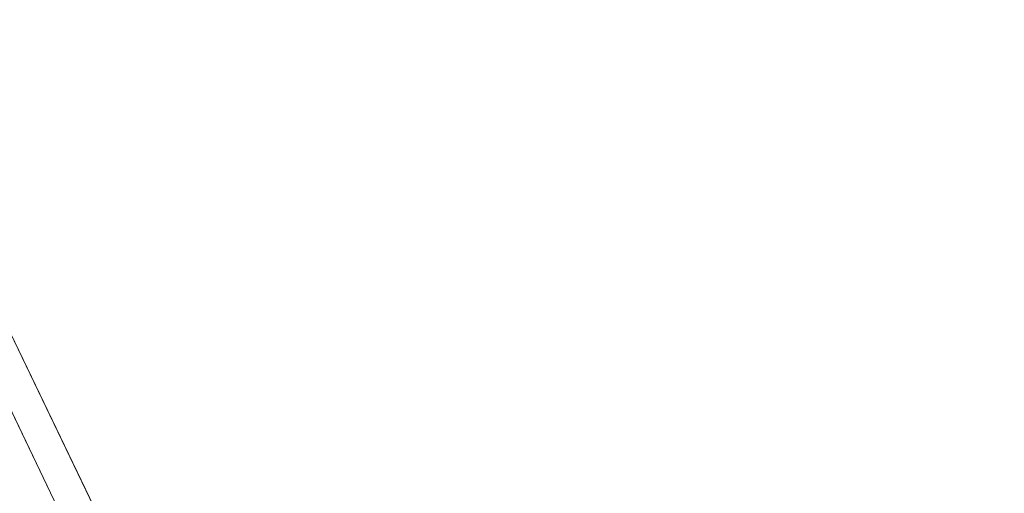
# Model space of a CAD drawing. Header units: metres. Extents: x 163628 to 167676, y 402708 to 405373.
# Tile 693 of 1056: x 166398.42 to 166400.72, y 404388.75 to 404389.86. Entities that reach past the tile are written whole.
import ezdxf

# ---------------------------------------------------------------- set-up
doc = ezdxf.new("R2010")
doc.units = ezdxf.units.M
for name, color, linetype, lineweight in [('X-CA190022.004-UO-BGT_Ondergrond$0$GE_203_VGOHaag_Lijn_GEM', 253, 'X-CA190022.004-UO-BGT_Ondergrond$0$Heg', 9), ('X-CA190022.004-UO-BGT_Ondergrond$0$GE_363_OWGBerm_openverharding_Vlak_GEM', 253, 'Continuous', 9), ('X-CA190022.004-UO-BGT_Ondergrond$0$GE_401_OTDErf_Vlak_GEM', 253, 'Continuous', 9), ('X-CA190022.004-UO-KAD_Percelen$0$B-WE-KG-GRENS_PERCEEL-GV', 150, 'Continuous', 9)]:
    doc.layers.add(name, color=color, linetype=linetype, lineweight=lineweight)
doc.linetypes.add('X-CA190022.004-UO-BGT_Ondergrond$0$Heg', pattern='A,5,-1.5,[2,dgnlstyle-meierijstad.shx,S=0.007937,R=45,X=0,Y=0],-1.5', length=8)

msp = doc.modelspace()

# ---------------------------------------------------------------- linework, layer by layer
at = {"layer": 'X-CA190022.004-UO-BGT_Ondergrond$0$GE_203_VGOHaag_Lijn_GEM'}
msp.add_line((166399.4, 404386.836), (166392.163, 404401.997), dxfattribs=at)
at = {"layer": 'X-CA190022.004-UO-BGT_Ondergrond$0$GE_363_OWGBerm_openverharding_Vlak_GEM', "flags": 128}
msp.add_lwpolyline([(166389.676, 404407.712), (166392.163, 404401.997), (166399.4, 404386.836)], dxfattribs=at)
at = {"layer": 'X-CA190022.004-UO-BGT_Ondergrond$0$GE_401_OTDErf_Vlak_GEM', "flags": 128}
msp.add_lwpolyline([(166399.4, 404386.836), (166392.163, 404401.997), (166389.676, 404407.712)], dxfattribs=at)
at = {"layer": 'X-CA190022.004-UO-KAD_Percelen$0$B-WE-KG-GRENS_PERCEEL-GV', "flags": 128}
msp.add_lwpolyline([(166388.877, 404376.557), (166406.027, 404384.829), (166405.577, 404384.637), (166405.111, 404384.49), (166404.632, 404384.389), (166404.147, 404384.336), (166403.658, 404384.33), (166403.172, 404384.372), (166402.692, 404384.461), (166402.223, 404384.597), (166401.768, 404384.777), (166401.334, 404385.001), (166400.923, 404385.266), (166400.542, 404385.571), (166400.19, 404385.911), (166399.875, 404386.284), (166399.597, 404386.686), (166399.36, 404387.114), (166391.798, 404402.829), (166390.732, 404405.282), (166389.686, 404407.743), (166387.78, 404412.373), (166385.945, 404417.03)], dxfattribs=at)
msp.add_lwpolyline([(166399.36, 404387.114), (166399.597, 404386.686), (166399.875, 404386.284), (166400.19, 404385.911), (166400.542, 404385.571), (166400.923, 404385.266), (166401.334, 404385.001), (166401.768, 404384.777), (166402.223, 404384.597), (166402.692, 404384.461), (166403.172, 404384.372), (166403.658, 404384.33), (166404.147, 404384.336), (166404.632, 404384.389), (166405.111, 404384.49), (166405.577, 404384.637), (166406.027, 404384.829), (166417.991, 404390.555), (166413.537, 404399.893), (166409.526, 404408.325), (166405.957, 404415.558), (166389.686, 404407.743), (166390.732, 404405.282), (166391.798, 404402.829)], close=True, dxfattribs=at)

doc.saveas('drawing.dxf')
